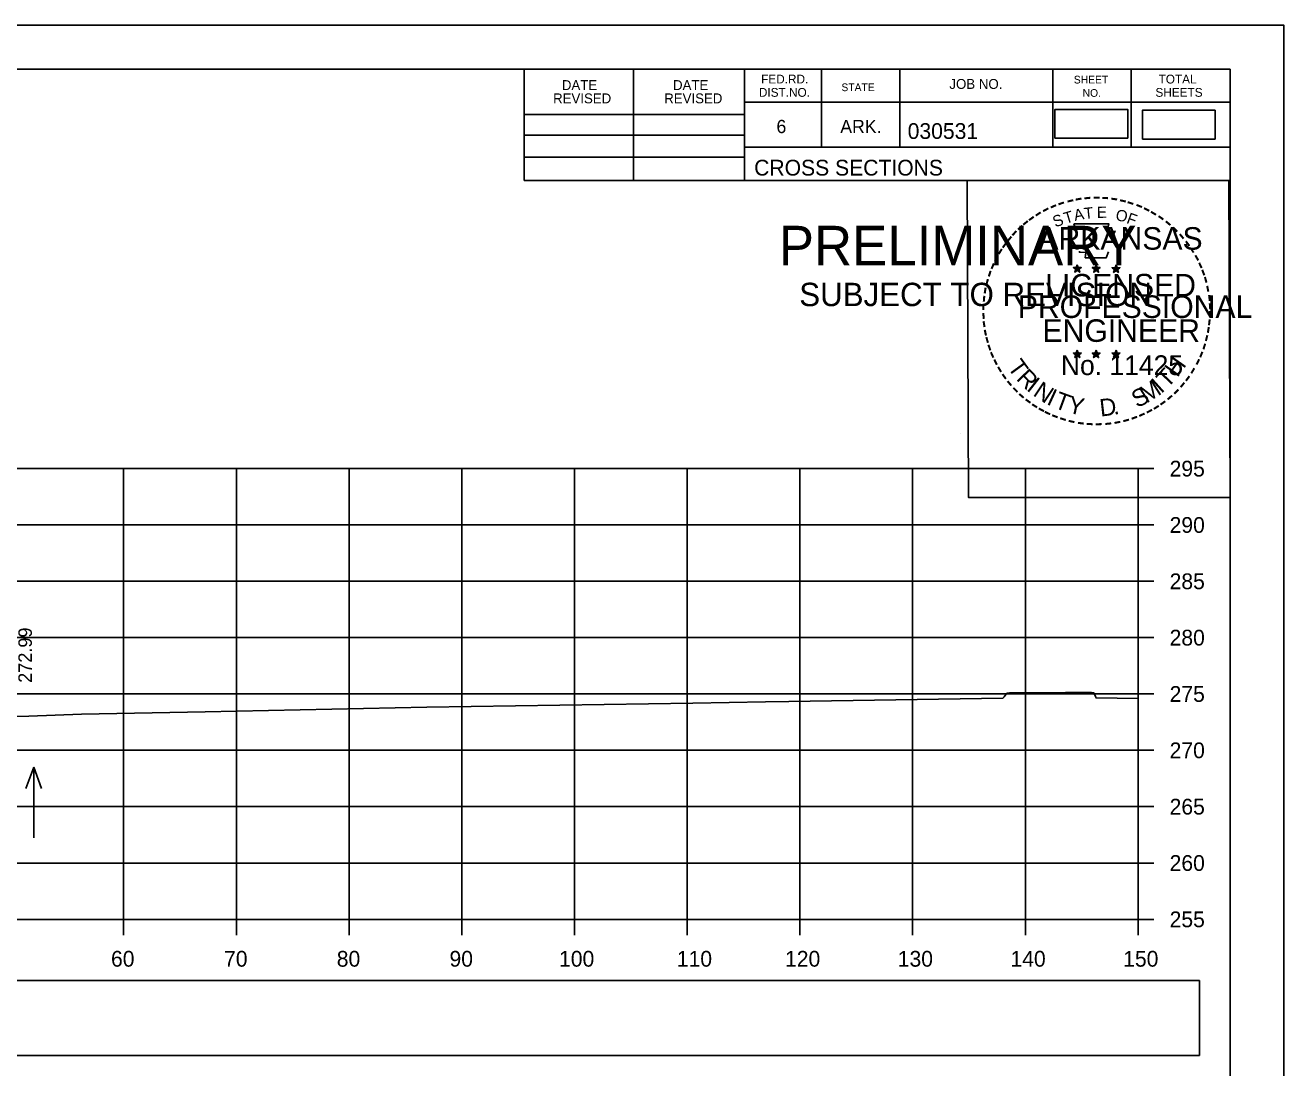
# Model space of a CAD drawing. Extents: x 285 to 4233, y -659 to 3710.
# Drawn here: x 590.5 to 702.2, y 1163.7 to 1256.2 of the extents above; entities that cross this region are included whole.
import ezdxf

# ---------------------------------------------------------------- set-up
doc = ezdxf.new("R2010")
doc.units = 0
for name, color, linetype in [('R_Axis', 7, 'Continuous'), ('R_Axis Annot', 7, 'Continuous'), ('R_Border', 7, 'Continuous'), ('R_Border PE', 7, 'Continuous'), ('R_Border Prem', 7, 'Continuous'), ('R_Exist Surface', 7, 'Continuous'), ('R_Grid', 7, 'Continuous'), ('R_No Plot', 7, 'Continuous'), ('R_Water Annot', 7, 'Continuous'), ('R_Xsect Elev', 7, 'Continuous')]:
    doc.layers.add(name, color=color, linetype=linetype)

msp = doc.modelspace()

# ---------------------------------------------------------------- linework, layer by layer
at = {"layer": 'R_Axis'}
for p, q in [((689.28, 1176.84), (689.28, 1216.84)), ((690.68, 1216.84), (689.28, 1216.84)), ((690.68, 1211.84), (689.28, 1211.84)), ((690.68, 1206.84), (689.28, 1206.84)), ((690.68, 1201.84), (689.28, 1201.84)), ((690.68, 1196.84), (689.28, 1196.84)), ((690.68, 1191.84), (689.28, 1191.84)), ((690.68, 1186.84), (689.28, 1186.84)), ((690.68, 1181.84), (689.28, 1181.84)), ((389.28, 1176.84), (689.28, 1176.84)), ((599.28, 1175.44), (599.28, 1176.84)), ((609.28, 1175.44), (609.28, 1176.84)), ((619.28, 1175.44), (619.28, 1176.84)), ((629.28, 1175.44), (629.28, 1176.84)), ((639.28, 1175.44), (639.28, 1176.84)), ((649.28, 1175.44), (649.28, 1176.84)), ((659.28, 1175.44), (659.28, 1176.84)), ((669.28, 1175.44), (669.28, 1176.84)), ((679.28, 1175.44), (679.28, 1176.84)), ((689.28, 1175.44), (689.28, 1176.84)), ((690.68, 1176.84), (689.28, 1176.84))]:
    msp.add_line(p, q, dxfattribs=at)
at = {"layer": 'R_Axis Annot'}
for points in [[(681.91, 1246.17), (688.36, 1246.17), (688.36, 1248.72), (681.91, 1248.72)], [(689.66, 1246.09), (696.12, 1246.09), (696.12, 1248.64), (689.66, 1248.64)], [(554.36, 1164.76), (694.72, 1164.76), (694.72, 1171.41), (554.36, 1171.41)]]:
    msp.add_lwpolyline(points, close=True, dxfattribs=at)
at = {"layer": 'R_Border'}
for p, q in [((381.28, 1252.3), (697.46, 1252.3)), ((634.82, 1242.42), (634.82, 1252.3)), ((644.5, 1242.42), (644.5, 1252.3)), ((654.36, 1252.3), (654.36, 1242.42)), ((661.2, 1252.3), (661.2, 1245.36)), ((668.14, 1252.3), (668.14, 1245.36)), ((681.72, 1252.3), (681.72, 1245.36)), ((688.66, 1252.3), (688.66, 1245.36)), ((697.46, 1046.84), (697.46, 1252.3)), ((697.46, 1249.36), (654.36, 1249.36)), ((697.46, 1249.38), (697.46, 1249.38)), ((634.82, 1248.28), (654.36, 1248.28)), ((634.82, 1246.42), (654.36, 1246.42)), ((697.46, 1245.36), (654.36, 1245.36)), ((657.32, 1245.36), (697.46, 1245.36)), ((634.82, 1244.48), (654.36, 1244.48)), ((697.46, 1242.42), (634.82, 1242.42))]:
    msp.add_line(p, q, dxfattribs=at)
at = {"layer": 'R_Border PE'}
for p, q in [((683.54, 1234.68), (683.89, 1234.57)), ((683.54, 1234.68), (683.8, 1234.63)), ((683.54, 1234.68), (683.78, 1234.56)), ((683.68, 1234.27), (683.89, 1234.57)), ((683.68, 1234.27), (683.8, 1234.51)), ((683.68, 1234.27), (683.89, 1234.49)), ((683.89, 1234.93), (683.85, 1234.68)), ((683.89, 1234.57), (683.89, 1234.93)), ((683.89, 1234.93), (683.94, 1234.68)), ((684.24, 1234.68), (683.89, 1234.57)), ((684.11, 1234.27), (683.89, 1234.57)), ((684.11, 1234.27), (683.89, 1234.48)), ((684.24, 1234.68), (683.95, 1234.63)), ((684.11, 1234.27), (683.97, 1234.56)), ((684.24, 1234.68), (684.04, 1234.58)), ((685.21, 1234.68), (685.56, 1234.57)), ((685.21, 1234.68), (685.47, 1234.63)), ((685.21, 1234.68), (685.45, 1234.56)), ((685.35, 1234.27), (685.56, 1234.57)), ((685.35, 1234.27), (685.47, 1234.51)), ((685.35, 1234.27), (685.56, 1234.49)), ((685.56, 1234.93), (685.52, 1234.68)), ((685.56, 1234.57), (685.56, 1234.93)), ((685.56, 1234.93), (685.61, 1234.68)), ((685.91, 1234.68), (685.56, 1234.57)), ((685.78, 1234.27), (685.56, 1234.57)), ((685.78, 1234.27), (685.56, 1234.48)), ((685.91, 1234.68), (685.62, 1234.63)), ((685.78, 1234.27), (685.64, 1234.56)), ((685.91, 1234.68), (685.71, 1234.58)), ((686.98, 1234.67), (687.33, 1234.55)), ((686.98, 1234.67), (687.23, 1234.62)), ((686.98, 1234.67), (687.22, 1234.54)), ((687.11, 1234.26), (687.33, 1234.55)), ((687.11, 1234.26), (687.24, 1234.5)), ((687.11, 1234.26), (687.33, 1234.47)), ((687.33, 1234.92), (687.29, 1234.67)), ((687.33, 1234.55), (687.33, 1234.92)), ((687.33, 1234.92), (687.38, 1234.67)), ((687.67, 1234.67), (687.33, 1234.55)), ((687.54, 1234.26), (687.33, 1234.55)), ((687.54, 1234.26), (687.33, 1234.47)), ((687.67, 1234.67), (687.39, 1234.62)), ((687.54, 1234.26), (687.4, 1234.55)), ((687.67, 1234.67), (687.47, 1234.56)), ((683.89, 1227.36), (683.85, 1227.11)), ((683.89, 1226.99), (683.89, 1227.36)), ((683.89, 1227.36), (683.94, 1227.11)), ((685.56, 1227.36), (685.52, 1227.11)), ((685.56, 1226.99), (685.56, 1227.36)), ((685.56, 1227.36), (685.61, 1227.11)), ((687.33, 1227.35), (687.28, 1227.1)), ((687.33, 1226.98), (687.33, 1227.35)), ((687.33, 1227.35), (687.37, 1227.1)), ((683.54, 1227.1), (683.89, 1226.99)), ((683.54, 1227.1), (683.79, 1227.06)), ((683.54, 1227.1), (683.78, 1226.98)), ((683.67, 1226.7), (683.89, 1226.99)), ((683.67, 1226.7), (683.8, 1226.94)), ((683.67, 1226.7), (683.89, 1226.91)), ((684.24, 1227.1), (683.89, 1226.99)), ((684.1, 1226.7), (683.89, 1226.99)), ((684.1, 1226.7), (683.89, 1226.91)), ((684.24, 1227.1), (683.95, 1227.06)), ((684.1, 1226.7), (683.97, 1226.99)), ((684.24, 1227.1), (684.03, 1227)), ((685.21, 1227.1), (685.56, 1226.99)), ((685.21, 1227.1), (685.46, 1227.06)), ((685.21, 1227.1), (685.45, 1226.98)), ((685.34, 1226.7), (685.56, 1226.99)), ((685.34, 1226.7), (685.47, 1226.94)), ((685.34, 1226.7), (685.56, 1226.91)), ((685.91, 1227.1), (685.56, 1226.99)), ((685.77, 1226.7), (685.56, 1226.99)), ((685.77, 1226.7), (685.56, 1226.91)), ((685.91, 1227.1), (685.62, 1227.06)), ((685.77, 1226.7), (685.63, 1226.99)), ((685.91, 1227.1), (685.7, 1227)), ((686.98, 1227.09), (687.33, 1226.98)), ((686.98, 1227.09), (687.23, 1227.05)), ((686.98, 1227.09), (687.21, 1226.97)), ((687.11, 1226.69), (687.33, 1226.98)), ((687.11, 1226.69), (687.24, 1226.93)), ((687.11, 1226.69), (687.32, 1226.9)), ((687.54, 1226.69), (687.32, 1226.9)), ((687.67, 1227.09), (687.33, 1226.98)), ((687.54, 1226.69), (687.33, 1226.98)), ((687.67, 1227.09), (687.39, 1227.05)), ((687.54, 1226.69), (687.4, 1226.98)), ((687.67, 1227.09), (687.47, 1226.99))]:
    msp.add_line(p, q, dxfattribs=at)
for points in [[(683.59, 1238.56), (683.85, 1237.73)], [(687.1, 1237.63), (687.24, 1237.92), (686.55, 1237.89), (686.7, 1238.56), (683.59, 1238.56)], [(684.08, 1236.13), (684.08, 1236.05), (684.64, 1236.03), (684.59, 1235.55), (686.46, 1235.55), (686.66, 1236.09)], [(683.89, 1234.93), (684.11, 1234.27), (683.54, 1234.68), (684.24, 1234.68), (683.68, 1234.27), (683.89, 1234.93)], [(685.56, 1234.93), (685.78, 1234.27), (685.21, 1234.68), (685.91, 1234.68), (685.35, 1234.27), (685.56, 1234.93)], [(687.33, 1234.92), (687.54, 1234.26), (686.98, 1234.67), (687.67, 1234.67), (687.11, 1234.26), (687.33, 1234.92)], [(683.89, 1227.36), (684.1, 1226.7), (683.54, 1227.1), (684.24, 1227.1), (683.67, 1226.7), (683.89, 1227.36)], [(685.56, 1227.36), (685.77, 1226.7), (685.21, 1227.1), (685.91, 1227.1), (685.34, 1226.7), (685.56, 1227.36)], [(687.33, 1227.35), (687.54, 1226.69), (686.98, 1227.09), (687.67, 1227.09), (687.11, 1226.69), (687.33, 1227.35)]]:
    msp.add_lwpolyline(points, dxfattribs=at)
for centre, radius in [((683.89, 1234.57), 0.172), ((683.89, 1234.57), 0.145), ((683.89, 1234.57), 0.116), ((683.89, 1234.57), 0.0991), ((683.89, 1234.57), 0.0747), ((683.89, 1234.57), 0.0495), ((683.89, 1234.57), 0.0296), ((685.56, 1234.57), 0.172), ((685.56, 1234.57), 0.145), ((685.56, 1234.57), 0.116), ((685.56, 1234.57), 0.0991), ((685.56, 1234.57), 0.0747), ((685.56, 1234.57), 0.0495), ((685.56, 1234.57), 0.0296), ((687.33, 1234.55), 0.172), ((687.33, 1234.55), 0.145), ((687.33, 1234.55), 0.116), ((687.33, 1234.55), 0.0991), ((687.33, 1234.55), 0.0747), ((687.33, 1234.55), 0.0495), ((687.33, 1234.55), 0.0296), ((683.89, 1226.99), 0.172), ((683.89, 1226.99), 0.145), ((683.89, 1226.99), 0.116), ((683.89, 1226.99), 0.0991), ((683.89, 1226.99), 0.0747), ((683.89, 1226.99), 0.0495), ((683.89, 1226.99), 0.0296), ((685.56, 1226.99), 0.172), ((685.56, 1226.99), 0.145), ((685.56, 1226.99), 0.116), ((685.56, 1226.99), 0.0991), ((685.56, 1226.99), 0.0747), ((685.56, 1226.99), 0.0495), ((685.56, 1226.99), 0.0296), ((687.32, 1226.98), 0.172), ((687.32, 1226.98), 0.145), ((687.32, 1226.98), 0.116), ((687.32, 1226.98), 0.0991), ((687.32, 1226.98), 0.0747), ((687.32, 1226.98), 0.0495), ((687.32, 1226.98), 0.0296)]:
    msp.add_circle(centre, radius, dxfattribs=at)
at = {"layer": 'R_Exist Surface'}
msp.add_lwpolyline([(589.39, 1194.83), (590.87, 1194.88), (595.54, 1195.05), (606.52, 1195.27), (626.17, 1195.66), (649.79, 1196.04), (656.23, 1196.14), (658.3, 1196.17), (677.29, 1196.46), (677.39, 1196.59), (677.64, 1196.9), (677.86, 1196.93), (677.96, 1196.95), (678, 1196.94), (678.03, 1196.94), (682.83, 1196.96), (684.85, 1196.97), (684.9, 1196.97), (685.04, 1196.97), (685.14, 1196.96), (685.36, 1196.93), (685.5, 1196.62), (685.56, 1196.49), (689.28, 1196.43)], dxfattribs=at)
at = {"layer": 'R_Grid'}
for p, q in [((389.28, 1216.84), (689.28, 1216.84)), ((599.28, 1176.84), (599.28, 1216.84)), ((609.28, 1176.84), (609.28, 1216.84)), ((619.28, 1176.84), (619.28, 1216.84)), ((629.28, 1176.84), (629.28, 1216.84)), ((639.28, 1176.84), (639.28, 1216.84)), ((649.28, 1176.84), (649.28, 1216.84)), ((659.28, 1176.84), (659.28, 1216.84)), ((669.28, 1176.84), (669.28, 1216.84)), ((679.28, 1176.84), (679.28, 1216.84)), ((689.28, 1176.84), (689.28, 1216.84)), ((389.28, 1211.84), (689.28, 1211.84)), ((389.28, 1206.84), (689.28, 1206.84)), ((389.28, 1201.84), (689.28, 1201.84)), ((389.28, 1196.84), (689.28, 1196.84)), ((389.28, 1191.84), (689.28, 1191.84)), ((389.28, 1186.84), (689.28, 1186.84)), ((389.28, 1181.84), (689.28, 1181.84)), ((389.28, 1176.84), (689.28, 1176.84))]:
    msp.add_line(p, q, dxfattribs=at)
at = {"layer": 'R_No Plot'}
for p, q in [((368.88, 1256.2), (702.21, 1256.2)), ((673.49, 1219.97), (673.49, 1219.97))]:
    msp.add_line(p, q, dxfattribs=at)
for points in [[(368.87, 1256.2), (702.21, 1256.2), (702.21, 1042.86), (368.87, 1042.86)], [(615.2, 1252.3), (634.82, 1252.3), (634.82, 1242.42), (650.93, 1242.42), (674.13, 1242.42), (674.25, 1214.27), (697.46, 1214.27), (697.46, 1046.84), (381.28, 1046.84), (381.28, 1252.3)], [(674.13, 1242.42), (697.34, 1242.42), (697.46, 1214.27), (674.25, 1214.27)]]:
    msp.add_lwpolyline(points, close=True, dxfattribs=at)
at = {"layer": 'R_Water Annot'}
for p, q in [((591.3, 1190.36), (590.6, 1188.44)), ((591.3, 1184.08), (591.3, 1190.36)), ((591.3, 1190.36), (592, 1188.44))]:
    msp.add_line(p, q, dxfattribs=at)

# ---------------------------------------------------------------- texts
at = {"layer": 'R_Axis Annot'}
for s, p in [('295', (692.08, 1216.14)), ('290', (692.08, 1211.14)), ('285', (692.08, 1206.14)), ('280', (692.08, 1201.14)), ('275', (692.08, 1196.14)), ('270', (692.08, 1191.14)), ('265', (692.08, 1186.14)), ('260', (692.08, 1181.14)), ('255', (692.08, 1176.14)), ('60', (598.16, 1172.64)), ('70', (608.19, 1172.64)), ('80', (618.19, 1172.64)), ('90', (628.19, 1172.64)), ('100', (637.91, 1172.64)), ('110', (648.36, 1172.64)), ('120', (657.96, 1172.64)), ('130', (667.96, 1172.64)), ('140', (677.96, 1172.64)), ('150', (687.96, 1172.64))]:
    msp.add_text(s, height=1.4, dxfattribs=at).set_placement(p)
at = {"layer": 'R_Border'}
for s, height, p in [('FED.RD.', 0.782, (655.84, 1251.02)), ('TOTAL', 0.782, (691.1, 1251.02)), ('DATE', 0.879, (638.16, 1250.44)), ('DATE', 0.879, (648.02, 1250.44)), ('STATE', 0.684, (662.96, 1250.34)), ('JOB NO.', 0.879, (672.54, 1250.54)), ('SHEET', 0.684, (683.58, 1251.02)), ('REVISED', 0.879, (637.38, 1249.26)), ('REVISED', 0.879, (647.24, 1249.26)), ('DIST.NO.', 0.782, (655.64, 1249.84)), ('NO.', 0.684, (684.36, 1249.84)), ('SHEETS', 0.782, (690.82, 1249.84)), ('6', 1.17, (657.2, 1246.62)), ('ARK.', 1.172, (662.86, 1246.62)), ('030531', 1.4, (668.84, 1246.1)), ('CROSS SECTIONS', 1.4, (655.22, 1242.85))]:
    msp.add_text(s, height=height, rotation=360, dxfattribs=at).set_placement(p)
at = {"layer": 'R_Border PE'}
for s, height, rotation, p in [('-', 1.6, 13.6301, (683.08, 1239.92)), ('-', 1.6, 10.2193, (683.76, 1240.09)), ('-', 1.6, 5.8968, (684.49, 1240.2)), ('-', 1.6, 0.1862, (685.26, 1240.27)), ('-', 1.6, 357.743, (685.98, 1240.25)), ('-', 1.6, 352.1617, (686.73, 1240.2)), ('-', 1.6, 347.2049, (687.45, 1240.08)), ('-', 1.6, 34.0636, (680.47, 1238.73)), ('-', 1.6, 28.7918, (681.07, 1239.1)), ('-', 1.6, 24.3072, (681.7, 1239.41)), ('-', 1.6, 19.1761, (682.33, 1239.68)), ('T', 1, 16.4036, (682.85, 1238.56)), ('A', 1, 11.2132, (683.68, 1238.82)), ('T', 1, 6.0228, (684.53, 1238.98)), ('E', 1, 0.8323, (685.63, 1239.09)), ('O', 1, 350.4515, (687.24, 1238.88)), ('F', 1, 340.0707, (688.19, 1238.65)), ('-', 1.6, 342.3362, (688.08, 1239.93)), ('-', 1.6, 337.8551, (688.82, 1239.71)), ('-', 1.6, 334.1211, (689.45, 1239.44)), ('-', 1.6, 329.6409, (690.03, 1239.15)), ('-', 1.6, 42.9622, (678.98, 1237.54)), ('-', 1.6, 38.9507, (679.41, 1237.95)), ('-', 1.6, 36.2317, (679.89, 1238.33)), ('S', 1, 21.594, (681.94, 1238.23)), ('-', 1.6, 325.8627, (690.67, 1238.79)), ('-', 1.6, 320.5297, (691.28, 1238.37)), ('-', 1.6, 50.6142, (678.13, 1236.57)), ('-', 1.6, 48.423, (678.53, 1237.06)), ('ARKANSAS', 2, 360, (680.44, 1236.27)), ('-', 1.6, 315.5786, (691.88, 1237.88)), ('-', 1.6, 309.8797, (692.45, 1237.33)), ('-', 1.6, 58.0706, (677.39, 1235.48)), ('-', 1.6, 54.2325, (677.72, 1236.01)), ('-', 1.6, 306.6522, (692.97, 1236.73)), ('-', 1.4, 303.6753, (693.46, 1236.16)), ('-', 1.6, 67.7743, (676.82, 1234.25)), ('-', 1.6, 62.8713, (677.08, 1234.86)), ('-', 1.6, 299.6684, (693.78, 1235.55)), ('-', 1.6, 294.6628, (694.1, 1234.94)), ('-', 1.6, 72.3945, (676.6, 1233.62)), ('LICENSED', 2, 360, (681.04, 1232.12)), ('DWB', 0.01, 360, (683.88, 1234.56)), ('DWB', 0.01, 360, (685.55, 1234.56)), ('DWB', 0.01, 360, (687.31, 1234.55)), ('-', 1.6, 290.5728, (694.36, 1234.36)), ('-', 1.6, 81.2013, (676.27, 1232.2)), ('-', 1.6, 75.461, (676.4, 1232.91)), ('-', 1.6, 285.1233, (694.59, 1233.78)), ('-', 1.6, 280.5493, (694.79, 1233.04)), ('-', 1.6, 85.1863, (676.2, 1231.51)), ('PROFESSIONAL', 2, 360, (678.61, 1230.21)), ('-', 1.6, 276.5962, (694.96, 1232.27)), ('-', 1.6, 89.0622, (676.17, 1230.8)), ('-', 1.6, 94.1959, (676.21, 1230.08)), ('-', 1.6, 274.3301, (695.02, 1231.55)), ('-', 1.6, 269.9407, (695.05, 1230.92)), ('-', 1.6, 98.9479, (676.28, 1229.41)), ('ENGINEER', 2, 360, (680.8, 1228.09)), ('-', 1.6, 263.5172, (695.03, 1230.25)), ('-', 1.6, 101.7149, (676.41, 1228.68)), ('-', 1.6, 105.4578, (676.58, 1228.08)), ('-', 1.6, 255.7626, (694.85, 1228.92)), ('-', 1.6, 260.9953, (694.96, 1229.6)), ('-', 1.6, 109.0874, (676.79, 1227.45)), ('-', 1.6, 247.8887, (694.45, 1227.53)), ('-', 1.6, 252.8681, (694.67, 1228.2)), ('-', 1.6, 114.0643, (677.04, 1226.86)), ('-', 1.6, 115.7289, (677.35, 1226.24)), ('T', 1.54, 306.0406, (677.65, 1225.83)), ('No. 11425', 1.757, 360, (682.43, 1225.14)), ('DWB', 0.01, 360, (683.88, 1226.99)), ('DWB', 0.01, 360, (685.55, 1226.99)), ('DWB', 0.01, 360, (687.31, 1226.98)), ('H', 1.54, 54.6088, (692.77, 1224.87)), ('-', 1.6, 244.6197, (694.18, 1226.9)), ('-', 1.6, 120.4471, (677.71, 1225.65)), ('-', 1.6, 125.8934, (678.11, 1225.09)), ('R', 1.54, 314.005, (678.41, 1224.78)), ('T', 1.54, 46.6444, (691.88, 1223.92)), ('-', 1.6, 233.8452, (693.39, 1225.49)), ('-', 1.6, 239.0712, (693.79, 1226.15)), ('-', 1.6, 130.7181, (678.57, 1224.54)), ('-', 1.6, 134.2238, (679.09, 1224)), ('I', 1.54, 321.9694, (679.31, 1223.85)), ('N', 1.54, 326.5002, (679.88, 1223.38)), ('I', 1.54, 335.3603, (681.09, 1222.59)), ('S', 1.54, 26.9312, (689.19, 1222.19)), ('M', 1.54, 32.6563, (690.03, 1222.6)), ('I', 1.54, 42.1136, (691.32, 1223.45)), ('-', 1.6, 225.7653, (692.48, 1224.36)), ('-', 1.6, 231.2538, (692.96, 1224.93)), ('-', 1.6, 138.9338, (679.61, 1223.53)), ('-', 1.6, 144.6463, (680.17, 1223.13)), ('T', 1.54, 339.8912, (681.75, 1222.27)), ('Y', 1.54, 347.8556, (682.97, 1221.82)), ('D', 1.54, 6.3969, (685.95, 1221.46)), ('-', 1.6, 215.7363, (691.41, 1223.38)), ('-', 1.6, 221.0851, (691.96, 1223.85)), ('-', 1.6, 148.0898, (680.73, 1222.75)), ('-', 1.6, 151.5704, (681.31, 1222.43)), ('-', 1.6, 154.6002, (681.83, 1222.18)), ('-', 1.6, 158.5612, (682.46, 1221.93)), ('.', 1.54, 13.7642, (687.14, 1221.59)), ('-', 1.6, 204.2516, (689.69, 1222.33)), ('-', 1.6, 207.3568, (690.32, 1222.65)), ('-', 1.6, 212.2491, (690.87, 1222.99)), ('-', 1.6, 162.7983, (683.14, 1221.72)), ('-', 1.6, 167.5555, (683.86, 1221.55)), ('-', 1.6, 173.1155, (684.63, 1221.44)), ('-', 1.6, 176.5183, (685.38, 1221.39)), ('-', 1.6, 181.5918, (686.12, 1221.41)), ('-', 1.6, 185.8167, (686.93, 1221.48)), ('-', 1.6, 191.2858, (687.67, 1221.62)), ('-', 1.6, 195.4743, (688.4, 1221.81)), ('-', 1.6, 200.7184, (689.07, 1222.06))]:
    msp.add_text(s, height=height, rotation=rotation, dxfattribs=at).set_placement(p)
at = {"layer": 'R_Border Prem'}
for s, height, p in [('PRELIMINARY', 3.5, (657.41, 1234.89)), ('DWB', 0.01, (658.16, 1236.73)), ('SUBJECT TO REVISION', 2.0751, (659.22, 1231.26))]:
    msp.add_text(s, height=height, rotation=360, dxfattribs=at).set_placement(p)
at = {"layer": 'R_Xsect Elev'}
msp.add_text('272.99', height=1.2, rotation=90, dxfattribs=at).set_placement((591.14, 1197.83))

doc.saveas('drawing.dxf')
